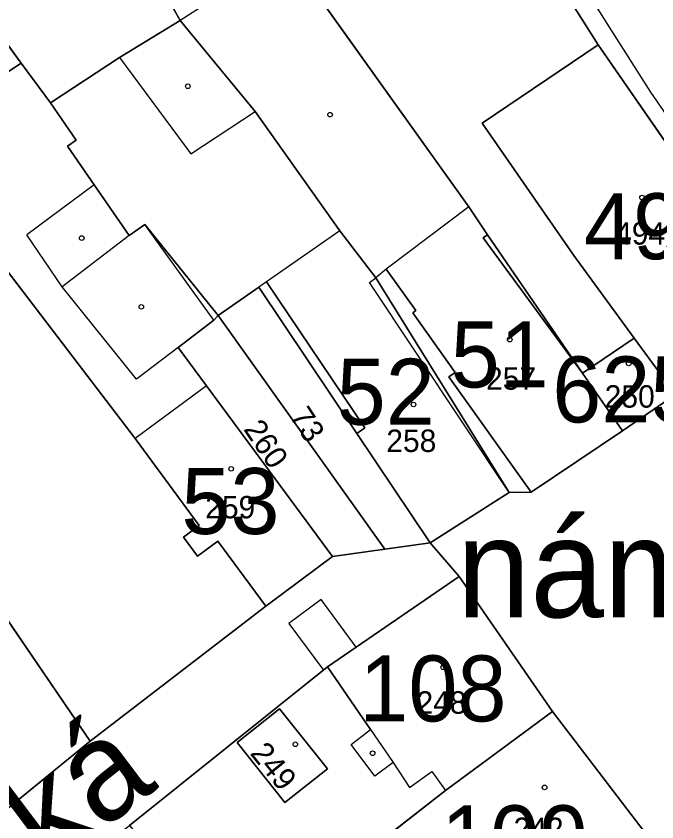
# Model space of a CAD drawing. Extents: x -689422 to -685210, y -987725 to -982160.
# Drawn here: x -687240.5 to -687191.9, y -985554 to -985492.9 of the extents above; entities that cross this region are included whole.
import ezdxf

# ---------------------------------------------------------------- set-up
doc = ezdxf.new("R2010")
doc.units = 0
for name, color, linetype in [('KN_Budovy', 7, 'Continuous'), ('KN_Budovy_cisla_domovni', 7, 'Continuous'), ('KN_Hranice_parcel', 7, 'Continuous'), ('KN_Hranice_parcel_vnitrni_kresba', 7, 'Continuous'), ('KN_Parcelni cisla', 7, 'Continuous'), ('KN_Polygon parcely', 7, 'Continuous'), ('KN_Popisy_pomistni nazvy nazvy ulic', 7, 'Continuous'), ('KN_POZEMKY_OSTATNI PLOCHA', 7, 'Continuous'), ('KN_POZEMKY_ZAHRADA', 7, 'Continuous'), ('KN_POZEMKY_ZASTAVENA PLOCHA', 7, 'Continuous'), ('KN_VYUZITI_16_ostatni plocha_silnice', 7, 'Continuous'), ('KN_VYUZITI_17_ostatni plocha_ostatni komunikace', 7, 'Continuous'), ('KN_Věcná břemena k části', 7, 'Continuous'), ('KN_Značky budov', 7, 'Continuous')]:
    doc.layers.add(name, color=color, linetype=linetype)

msp = doc.modelspace()

# ---------------------------------------------------------------- linework, layer by layer
at = {"layer": 'KN_Budovy'}
for points in [[(-687193.67, -985517.35), (-687190.54, -985521.63), (-687190.38, -985521.87), (-687182.09, -985515.79), (-687196.39, -985495.12), (-687205.2, -985501.06), (-687198.24, -985511.08)], [(-687194.55, -985524.38), (-687197.59, -985520.01), (-687205.12, -985509.74), (-687204.78, -985509.52), (-687206.19, -985507.4), (-687212.46, -985512.11), (-687210.21, -985515.26), (-687210.46, -985515.44), (-687207.25, -985519.95), (-687207.71, -985520.28), (-687201.48, -985529.03)], [(-687214.7, -985524.57), (-687209.14, -985532.86), (-687203.14, -985529.06), (-687213.74, -985513.14), (-687213.26, -985512.77), (-687215.98, -985509.22), (-687221.55, -985513.08), (-687214.1, -985524.16)], [(-687190.54, -985521.63), (-687193.67, -985517.35), (-687197.59, -985520.01), (-687194.55, -985524.38)], [(-687231.51, -985524.96), (-687226.66, -985531.56), (-687227.85, -985532.45), (-687226.78, -985533.87), (-687225.23, -985532.73), (-687221.6, -985537.68), (-687216.54, -985533.9), (-687226.1, -985520.97)], [(-687211.94, -985549.52), (-687210.69, -985551.41), (-687209.02, -985550.21), (-687207.98, -985551.63), (-687199.85, -985545.64), (-687206.93, -985535.43), (-687216.91, -985542.26), (-687213.67, -985547.01)], [(-687220.55, -985545.45), (-687223.76, -985548.01), (-687220.15, -985552.55), (-687216.93, -985550.01)], [(-687200.68, -985561.37), (-687192.51, -985555.27), (-687199.85, -985545.64), (-687207.98, -985551.63), (-687218.35, -985559.73), (-687214.96, -985564.15), (-687204.47, -985556.38)]]:
    msp.add_lwpolyline(points, close=True, dxfattribs=at)
at = {"layer": 'KN_Hranice_parcel'}
for p, q in [((-687240.14, -985496.5), (-687248.89, -985484.59)), ((-687237.92, -985499.52), (-687240.14, -985496.5)), ((-687225.2, -985515.63), (-687212.58, -985533.34)), ((-687197.59, -985520.01), (-687194.55, -985524.38)), ((-687194.55, -985524.38), (-687190.54, -985521.63)), ((-687249.31, -985526.83), (-687234.92, -985547.9)), ((-687203.14, -985529.06), (-687209.14, -985532.86)), ((-687209.14, -985532.86), (-687212.58, -985533.34)), ((-687206.93, -985535.43), (-687209.14, -985532.86)), ((-687212.58, -985533.34), (-687216.54, -985533.9)), ((-687216.54, -985533.9), (-687221.6, -985537.68)), ((-687199.85, -985545.64), (-687206.93, -985535.43)), ((-687221.6, -985537.68), (-687234.92, -985547.9)), ((-687234.92, -985547.9), (-687242.1, -985553.75))]:
    msp.add_line(p, q, dxfattribs=at)
for points in [[(-687182.09, -985515.79), (-687196.39, -985495.12), (-687208.03, -985476.71), (-687212.53, -985473.6)], [(-687197.59, -985520.01), (-687204.78, -985509.52), (-687206.19, -985507.4), (-687220.01, -985488.08), (-687221.73, -985485.64), (-687223.91, -985482.55)], [(-687228.53, -985485.98), (-687231.17, -985487.75), (-687228.1, -985493.27)], [(-687228.1, -985493.27), (-687232.69, -985496.08), (-687237.92, -985499.52)], [(-687228.1, -985493.27), (-687222.4, -985500.18), (-687215.98, -985509.22), (-687213.26, -985512.77), (-687203.14, -985529.06)], [(-687240.14, -985496.5), (-687248.86, -985502.23), (-687231.51, -985524.96)], [(-687225.2, -985515.63), (-687230.78, -985508.73), (-687231.97, -985509.57), (-687234.6, -985505.74), (-687236.63, -985502.79), (-687235.97, -985502.34), (-687237.92, -985499.52)], [(-687209.14, -985532.86), (-687214.7, -985524.57), (-687222.12, -985513.48), (-687225.2, -985515.63)], [(-687216.54, -985533.9), (-687226.1, -985520.97), (-687228.25, -985518.06), (-687225.53, -985515.99), (-687225.2, -985515.63)], [(-687190.54, -985521.63), (-687193.67, -985517.35), (-687197.59, -985520.01)], [(-687194.55, -985524.38), (-687201.48, -985529.03), (-687203.14, -985529.06)], [(-687231.51, -985524.96), (-687226.66, -985531.56), (-687227.85, -985532.45), (-687226.78, -985533.87), (-687225.23, -985532.73), (-687221.6, -985537.68)], [(-687231.93, -985554.29), (-687216.91, -985542.26), (-687206.93, -985535.43)], [(-687223.76, -985548.01), (-687220.55, -985545.45), (-687216.93, -985550.01), (-687220.15, -985552.55), (-687223.76, -985548.01)], [(-687199.85, -985545.64), (-687207.98, -985551.63), (-687218.35, -985559.73), (-687221.05, -985561.76)], [(-687190.8, -985557.67), (-687192.51, -985555.27), (-687199.85, -985545.64)]]:
    msp.add_lwpolyline(points, dxfattribs=at)
at = {"layer": 'KN_Hranice_parcel_vnitrni_kresba'}
for p, q in [((-687202.73, -985482.46), (-687195.56, -985493.77)), ((-687220.01, -985488.08), (-687228.1, -985493.27)), ((-687195.56, -985493.77), (-687192.42, -985498.71)), ((-687205.2, -985501.06), (-687196.39, -985495.12)), ((-687232.69, -985496.08), (-687227.28, -985503.37)), ((-687192.42, -985498.71), (-687181.11, -985515.22)), ((-687227.28, -985503.37), (-687222.4, -985500.18)), ((-687198.24, -985511.08), (-687205.2, -985501.06)), ((-687234.6, -985505.74), (-687239.72, -985509.52)), ((-687206.19, -985507.4), (-687212.46, -985512.11)), ((-687225.53, -985515.99), (-687230.78, -985508.73)), ((-687215.98, -985509.22), (-687221.55, -985513.08)), ((-687237.03, -985513.46), (-687239.72, -985509.52)), ((-687231.97, -985509.57), (-687237.03, -985513.46)), ((-687204.78, -985509.52), (-687205.12, -985509.74)), ((-687205.12, -985509.74), (-687197.59, -985520.01)), ((-687193.67, -985517.35), (-687198.24, -985511.08)), ((-687212.46, -985512.11), (-687213.26, -985512.77)), ((-687210.21, -985515.26), (-687212.46, -985512.11)), ((-687213.74, -985513.14), (-687213.26, -985512.77)), ((-687231.4, -985520.46), (-687237.03, -985513.46)), ((-687221.55, -985513.08), (-687222.12, -985513.48)), ((-687214.1, -985524.16), (-687221.55, -985513.08)), ((-687203.14, -985529.06), (-687213.74, -985513.14)), ((-687210.46, -985515.44), (-687210.21, -985515.26)), ((-687207.25, -985519.95), (-687210.46, -985515.44)), ((-687228.25, -985518.06), (-687231.4, -985520.46)), ((-687207.71, -985520.28), (-687207.25, -985519.95)), ((-687201.48, -985529.03), (-687207.71, -985520.28)), ((-687226.1, -985520.97), (-687231.51, -985524.96)), ((-687214.7, -985524.57), (-687214.1, -985524.16)), ((-687213.67, -985547.01), (-687216.91, -985542.26)), ((-687215.13, -985548.16), (-687213.67, -985547.01)), ((-687213.67, -985547.01), (-687211.94, -985549.52)), ((-687213.34, -985550.56), (-687215.13, -985548.16)), ((-687211.94, -985549.52), (-687213.34, -985550.56)), ((-687211.94, -985549.52), (-687210.69, -985551.41)), ((-687210.69, -985551.41), (-687209.02, -985550.21)), ((-687209.02, -985550.21), (-687207.98, -985551.63))]:
    msp.add_line(p, q, dxfattribs=at)
at = {"layer": 'KN_Polygon parcely'}
for points in [[(-687212.53, -985473.6), (-687218.5, -985478.55), (-687223.91, -985482.55), (-687221.73, -985485.64), (-687220.01, -985488.08), (-687206.19, -985507.4), (-687204.78, -985509.52), (-687197.59, -985520.01), (-687193.67, -985517.35), (-687190.54, -985521.63), (-687190.38, -985521.87), (-687182.09, -985515.79), (-687196.39, -985495.12), (-687208.03, -985476.71)], [(-687228.53, -985485.98), (-687235.33, -985476.06), (-687242.55, -985480.45), (-687248.89, -985484.59), (-687240.14, -985496.5), (-687237.92, -985499.52), (-687232.69, -985496.08), (-687228.1, -985493.27), (-687231.17, -985487.75)], [(-687221.73, -985485.64), (-687223.91, -985482.55), (-687228.53, -985485.98), (-687231.17, -985487.75), (-687228.1, -985493.27), (-687222.4, -985500.18), (-687215.98, -985509.22), (-687213.26, -985512.77), (-687203.14, -985529.06), (-687201.48, -985529.03), (-687194.55, -985524.38), (-687197.59, -985520.01), (-687204.78, -985509.52), (-687206.19, -985507.4), (-687220.01, -985488.08)], [(-687240.14, -985496.5), (-687248.89, -985484.59), (-687263.63, -985493.75), (-687259.08, -985499.48), (-687264.15, -985504.51), (-687267.53, -985507.12), (-687274.15, -985512.22), (-687279.82, -985504.65), (-687288.55, -985511.42), (-687275.37, -985528.22), (-687265.45, -985518.6), (-687263.7, -985520.4), (-687257.86, -985514.89), (-687249.31, -985526.83), (-687234.92, -985547.9), (-687221.6, -985537.68), (-687225.23, -985532.73), (-687226.78, -985533.87), (-687227.85, -985532.45), (-687226.66, -985531.56), (-687231.51, -985524.96), (-687248.86, -985502.23)], [(-687237.92, -985499.52), (-687235.97, -985502.34), (-687236.63, -985502.79), (-687234.6, -985505.74), (-687231.97, -985509.57), (-687230.78, -985508.73), (-687225.2, -985515.63), (-687222.12, -985513.48), (-687214.7, -985524.57), (-687209.14, -985532.86), (-687203.14, -985529.06), (-687213.26, -985512.77), (-687215.98, -985509.22), (-687222.4, -985500.18), (-687228.1, -985493.27), (-687232.69, -985496.08)], [(-687225.2, -985515.63), (-687230.78, -985508.73), (-687231.97, -985509.57), (-687234.6, -985505.74), (-687236.63, -985502.79), (-687235.97, -985502.34), (-687237.92, -985499.52), (-687240.14, -985496.5), (-687248.86, -985502.23), (-687231.51, -985524.96), (-687226.66, -985531.56), (-687227.85, -985532.45), (-687226.78, -985533.87), (-687225.23, -985532.73), (-687221.6, -985537.68), (-687216.54, -985533.9), (-687226.1, -985520.97), (-687228.25, -985518.06), (-687225.53, -985515.99)], [(-687214.7, -985524.57), (-687222.12, -985513.48), (-687225.2, -985515.63), (-687212.58, -985533.34), (-687209.14, -985532.86)], [(-687216.54, -985533.9), (-687212.58, -985533.34), (-687225.2, -985515.63), (-687225.53, -985515.99), (-687228.25, -985518.06), (-687226.1, -985520.97)], [(-687194.55, -985524.38), (-687190.54, -985521.63), (-687193.67, -985517.35), (-687197.59, -985520.01)], [(-687257.3, -985533.3), (-687248.01, -985545.8), (-687242.1, -985553.75), (-687234.92, -985547.9), (-687249.31, -985526.83)], [(-687199.85, -985545.64), (-687206.93, -985535.43), (-687216.91, -985542.26), (-687231.93, -985554.29), (-687223.88, -985563.8), (-687221.65, -985562.21), (-687221.05, -985561.76), (-687218.35, -985559.73), (-687207.98, -985551.63)], [(-687223.76, -985548.01), (-687220.55, -985545.45), (-687216.93, -985550.01), (-687220.15, -985552.55)], [(-687223.76, -985548.01), (-687220.15, -985552.55), (-687216.93, -985550.01), (-687220.55, -985545.45)], [(-687217.7, -985566.14), (-687216.29, -985565.11), (-687215.14, -985566.51), (-687213.6, -985565.28), (-687208.93, -985570.66), (-687207.88, -985569.65), (-687202.29, -985565.84), (-687190.8, -985557.67), (-687192.51, -985555.27), (-687199.85, -985545.64), (-687207.98, -985551.63), (-687218.35, -985559.73), (-687221.05, -985561.76)]]:
    msp.add_lwpolyline(points, close=True, dxfattribs=at)
for points in [[(-687208.03, -985476.71), (-687196.39, -985495.12), (-687182.09, -985515.79), (-687181.11, -985515.22), (-687177.73, -985512.5), (-687176.37, -985511.55), (-687188.95, -985492.91)], [(-687161.25, -985501.33), (-687166.82, -985505.05), (-687166.2, -985505.96), (-687170.19, -985508.68), (-687170.82, -985507.76), (-687176.37, -985511.55), (-687177.73, -985512.5), (-687181.11, -985515.22), (-687182.09, -985515.79), (-687190.38, -985521.87), (-687190.54, -985521.63), (-687194.55, -985524.38), (-687201.48, -985529.03), (-687203.14, -985529.06), (-687209.14, -985532.86), (-687206.93, -985535.43), (-687199.85, -985545.64), (-687192.51, -985555.27), (-687190.8, -985557.67), (-687185.05, -985565.15), (-687184.68, -985565.63), (-687179.68, -985572.22), (-687167.36, -985588.49)], [(-687277.38, -985592.97), (-687257.36, -985575.94), (-687251.19, -985570.51), (-687246.16, -985565.91), (-687240.43, -985560.9), (-687231.93, -985554.29), (-687216.91, -985542.26), (-687206.93, -985535.43), (-687209.14, -985532.86), (-687212.58, -985533.34), (-687216.54, -985533.9), (-687221.6, -985537.68), (-687234.92, -985547.9), (-687242.1, -985553.75), (-687249.52, -985559.61), (-687253.4, -985561.93), (-687265.13, -985571.62), (-687273.62, -985579.44), (-687274.82, -985581.38), (-687279.9, -985585.89), (-687287.93, -985593.95)]]:
    msp.add_lwpolyline(points, dxfattribs=at)
at = {"layer": 'KN_POZEMKY_OSTATNI PLOCHA'}
for p, q in [((-687196.39, -985495.12), (-687208.03, -985476.71)), ((-687182.09, -985515.79), (-687196.39, -985495.12)), ((-687225.2, -985515.63), (-687222.12, -985513.48)), ((-687222.12, -985513.48), (-687214.7, -985524.57)), ((-687228.25, -985518.06), (-687225.53, -985515.99)), ((-687225.53, -985515.99), (-687225.2, -985515.63)), ((-687212.58, -985533.34), (-687225.2, -985515.63)), ((-687225.2, -985515.63), (-687212.58, -985533.34)), ((-687226.1, -985520.97), (-687228.25, -985518.06)), ((-687216.54, -985533.9), (-687226.1, -985520.97)), ((-687194.55, -985524.38), (-687190.54, -985521.63)), ((-687214.7, -985524.57), (-687209.14, -985532.86)), ((-687201.48, -985529.03), (-687194.55, -985524.38)), ((-687209.14, -985532.86), (-687203.14, -985529.06)), ((-687203.14, -985529.06), (-687201.48, -985529.03)), ((-687209.14, -985532.86), (-687212.58, -985533.34)), ((-687212.58, -985533.34), (-687209.14, -985532.86)), ((-687209.14, -985532.86), (-687206.93, -985535.43)), ((-687206.93, -985535.43), (-687209.14, -985532.86)), ((-687216.54, -985533.9), (-687212.58, -985533.34)), ((-687212.58, -985533.34), (-687216.54, -985533.9)), ((-687221.6, -985537.68), (-687216.54, -985533.9)), ((-687206.93, -985535.43), (-687216.91, -985542.26)), ((-687199.85, -985545.64), (-687206.93, -985535.43)), ((-687234.92, -985547.9), (-687221.6, -985537.68)), ((-687216.91, -985542.26), (-687231.93, -985554.29)), ((-687192.51, -985555.27), (-687199.85, -985545.64)), ((-687242.1, -985553.75), (-687234.92, -985547.9))]:
    msp.add_line(p, q, dxfattribs=at)
at = {"layer": 'KN_POZEMKY_ZAHRADA'}
for p, q in [((-687248.89, -985484.59), (-687240.14, -985496.5)), ((-687240.14, -985496.5), (-687248.89, -985484.59)), ((-687231.17, -985487.75), (-687228.1, -985493.27)), ((-687228.1, -985493.27), (-687232.69, -985496.08)), ((-687232.69, -985496.08), (-687237.92, -985499.52)), ((-687240.14, -985496.5), (-687248.86, -985502.23)), ((-687237.92, -985499.52), (-687240.14, -985496.5)), ((-687248.86, -985502.23), (-687231.51, -985524.96)), ((-687231.51, -985524.96), (-687226.66, -985531.56)), ((-687234.92, -985547.9), (-687249.31, -985526.83)), ((-687249.31, -985526.83), (-687234.92, -985547.9)), ((-687226.66, -985531.56), (-687227.85, -985532.45)), ((-687227.85, -985532.45), (-687226.78, -985533.87)), ((-687226.78, -985533.87), (-687225.23, -985532.73)), ((-687225.23, -985532.73), (-687221.6, -985537.68)), ((-687221.6, -985537.68), (-687234.92, -985547.9)), ((-687234.92, -985547.9), (-687242.1, -985553.75))]:
    msp.add_line(p, q, dxfattribs=at)
at = {"layer": 'KN_POZEMKY_ZASTAVENA PLOCHA'}
for p, q in [((-687208.03, -985476.71), (-687196.39, -985495.12)), ((-687228.1, -985493.27), (-687231.17, -985487.75)), ((-687206.19, -985507.4), (-687220.01, -985488.08)), ((-687220.01, -985488.08), (-687206.19, -985507.4)), ((-687232.69, -985496.08), (-687228.1, -985493.27)), ((-687222.4, -985500.18), (-687228.1, -985493.27)), ((-687228.1, -985493.27), (-687222.4, -985500.18)), ((-687196.39, -985495.12), (-687182.09, -985515.79)), ((-687237.92, -985499.52), (-687232.69, -985496.08)), ((-687248.86, -985502.23), (-687240.14, -985496.5)), ((-687240.14, -985496.5), (-687237.92, -985499.52)), ((-687235.97, -985502.34), (-687237.92, -985499.52)), ((-687237.92, -985499.52), (-687235.97, -985502.34)), ((-687215.98, -985509.22), (-687222.4, -985500.18)), ((-687222.4, -985500.18), (-687215.98, -985509.22)), ((-687231.51, -985524.96), (-687248.86, -985502.23)), ((-687236.63, -985502.79), (-687235.97, -985502.34)), ((-687235.97, -985502.34), (-687236.63, -985502.79)), ((-687234.6, -985505.74), (-687236.63, -985502.79)), ((-687236.63, -985502.79), (-687234.6, -985505.74)), ((-687231.97, -985509.57), (-687234.6, -985505.74)), ((-687234.6, -985505.74), (-687231.97, -985509.57)), ((-687204.78, -985509.52), (-687206.19, -985507.4)), ((-687206.19, -985507.4), (-687204.78, -985509.52)), ((-687230.78, -985508.73), (-687231.97, -985509.57)), ((-687231.97, -985509.57), (-687230.78, -985508.73)), ((-687225.2, -985515.63), (-687230.78, -985508.73)), ((-687230.78, -985508.73), (-687225.2, -985515.63)), ((-687213.26, -985512.77), (-687215.98, -985509.22)), ((-687215.98, -985509.22), (-687213.26, -985512.77)), ((-687197.59, -985520.01), (-687204.78, -985509.52)), ((-687204.78, -985509.52), (-687197.59, -985520.01)), ((-687203.14, -985529.06), (-687213.26, -985512.77)), ((-687213.26, -985512.77), (-687203.14, -985529.06)), ((-687222.12, -985513.48), (-687225.2, -985515.63)), ((-687214.7, -985524.57), (-687222.12, -985513.48)), ((-687225.53, -985515.99), (-687228.25, -985518.06)), ((-687225.2, -985515.63), (-687225.53, -985515.99)), ((-687193.67, -985517.35), (-687197.59, -985520.01)), ((-687197.59, -985520.01), (-687193.67, -985517.35)), ((-687190.54, -985521.63), (-687193.67, -985517.35)), ((-687193.67, -985517.35), (-687190.54, -985521.63)), ((-687228.25, -985518.06), (-687226.1, -985520.97)), ((-687197.59, -985520.01), (-687194.55, -985524.38)), ((-687194.55, -985524.38), (-687197.59, -985520.01)), ((-687226.1, -985520.97), (-687216.54, -985533.9)), ((-687190.54, -985521.63), (-687194.55, -985524.38)), ((-687209.14, -985532.86), (-687214.7, -985524.57)), ((-687194.55, -985524.38), (-687201.48, -985529.03)), ((-687226.66, -985531.56), (-687231.51, -985524.96)), ((-687203.14, -985529.06), (-687209.14, -985532.86)), ((-687201.48, -985529.03), (-687203.14, -985529.06)), ((-687227.85, -985532.45), (-687226.66, -985531.56)), ((-687226.78, -985533.87), (-687227.85, -985532.45)), ((-687225.23, -985532.73), (-687226.78, -985533.87)), ((-687221.6, -985537.68), (-687225.23, -985532.73)), ((-687216.54, -985533.9), (-687221.6, -985537.68)), ((-687216.91, -985542.26), (-687206.93, -985535.43)), ((-687206.93, -985535.43), (-687199.85, -985545.64)), ((-687231.93, -985554.29), (-687216.91, -985542.26)), ((-687223.76, -985548.01), (-687220.55, -985545.45)), ((-687220.55, -985545.45), (-687223.76, -985548.01)), ((-687220.55, -985545.45), (-687216.93, -985550.01)), ((-687216.93, -985550.01), (-687220.55, -985545.45)), ((-687199.85, -985545.64), (-687207.98, -985551.63)), ((-687207.98, -985551.63), (-687199.85, -985545.64)), ((-687199.85, -985545.64), (-687192.51, -985555.27)), ((-687220.15, -985552.55), (-687223.76, -985548.01)), ((-687223.76, -985548.01), (-687220.15, -985552.55)), ((-687216.93, -985550.01), (-687220.15, -985552.55)), ((-687220.15, -985552.55), (-687216.93, -985550.01)), ((-687207.98, -985551.63), (-687218.35, -985559.73)), ((-687218.35, -985559.73), (-687207.98, -985551.63))]:
    msp.add_line(p, q, dxfattribs=at)
at = {"layer": 'KN_VYUZITI_16_ostatni plocha_silnice'}
for p, q in [((-687196.39, -985495.12), (-687208.03, -985476.71)), ((-687182.09, -985515.79), (-687196.39, -985495.12))]:
    msp.add_line(p, q, dxfattribs=at)
at = {"layer": 'KN_VYUZITI_17_ostatni plocha_ostatni komunikace'}
for p, q in [((-687225.2, -985515.63), (-687222.12, -985513.48)), ((-687222.12, -985513.48), (-687214.7, -985524.57)), ((-687228.25, -985518.06), (-687225.53, -985515.99)), ((-687225.53, -985515.99), (-687225.2, -985515.63)), ((-687212.58, -985533.34), (-687225.2, -985515.63)), ((-687225.2, -985515.63), (-687212.58, -985533.34)), ((-687226.1, -985520.97), (-687228.25, -985518.06)), ((-687216.54, -985533.9), (-687226.1, -985520.97)), ((-687194.55, -985524.38), (-687190.54, -985521.63)), ((-687214.7, -985524.57), (-687209.14, -985532.86)), ((-687201.48, -985529.03), (-687194.55, -985524.38)), ((-687209.14, -985532.86), (-687203.14, -985529.06)), ((-687203.14, -985529.06), (-687201.48, -985529.03)), ((-687209.14, -985532.86), (-687212.58, -985533.34)), ((-687212.58, -985533.34), (-687209.14, -985532.86)), ((-687209.14, -985532.86), (-687206.93, -985535.43)), ((-687206.93, -985535.43), (-687209.14, -985532.86)), ((-687216.54, -985533.9), (-687212.58, -985533.34)), ((-687212.58, -985533.34), (-687216.54, -985533.9)), ((-687221.6, -985537.68), (-687216.54, -985533.9)), ((-687206.93, -985535.43), (-687216.91, -985542.26)), ((-687199.85, -985545.64), (-687206.93, -985535.43)), ((-687234.92, -985547.9), (-687221.6, -985537.68)), ((-687216.91, -985542.26), (-687231.93, -985554.29)), ((-687192.51, -985555.27), (-687199.85, -985545.64)), ((-687242.1, -985553.75), (-687234.92, -985547.9))]:
    msp.add_line(p, q, dxfattribs=at)
at = {"layer": 'KN_Věcná břemena k části'}
msp.add_lwpolyline([(-687217.23, -985542.52), (-687216.91, -985542.26), (-687214.75, -985540.78), (-687217.41, -985537.17), (-687219.85, -985538.97)], close=True, dxfattribs=at)
at = {"layer": 'KN_Značky budov'}
for centre in [(-687227.507, -985498.259), (-687216.727, -985500.409), (-687193.067, -985506.699), (-687235.557, -985509.769), (-687231.037, -985514.979), (-687203.097, -985517.459), (-687194.077, -985519.269), (-687210.397, -985522.379), (-687224.227, -985527.259), (-687208.147, -985542.299), (-687219.357, -985548.139), (-687213.497, -985548.819), (-687200.457, -985551.409)]:
    msp.add_circle(centre, 0.175, dxfattribs=at)

# ---------------------------------------------------------------- texts
at = {"layer": 'KN_Budovy_cisla_domovni'}
for s, p in [('49', (-687197.47, -985511.369)), ('51', (-687207.579, -985521.089)), ('52', (-687216.222, -985523.914)), ('625', (-687199.873, -985523.739)), ('53', (-687227.996, -985532.199)), ('108', (-687214.504, -985546.404)), ('109', (-687208.303, -985557.769))]:
    msp.add_text(s, height=5, dxfattribs=at).set_placement(p)
at = {"layer": 'KN_Parcelni cisla'}
for s, p in [('494', (-687195.11, -985510.26)), ('257', (-687204.9, -985521.26)), ('250', (-687195.9, -985522.62)), ('258', (-687212.46, -985525.98)), ('259', (-687226.19, -985531.01)), ('248', (-687210.17, -985545.82)), ('242', (-687202.81, -985555.4))]:
    msp.add_text(s, height=1.7, dxfattribs=at).set_placement(p)
for s, rotation, p in [('73', 303, (-687219.842, -985523.272)), ('260', 304, (-687223.334, -985524.255)), ('249', 309, (-687222.85, -985548.844))]:
    msp.add_text(s, height=1.7, rotation=rotation, dxfattribs=at).set_placement(p)
at = {"layer": 'KN_Popisy_pomistni nazvy nazvy ulic'}
msp.add_text('nám. T. G. Masaryka', height=7.5, dxfattribs=at).set_placement((-687207.115, -985538.514))
msp.add_text('Sokolská', height=7.5, rotation=37, dxfattribs=at).set_placement((-687262.148, -985575.858))

doc.saveas('drawing.dxf')
